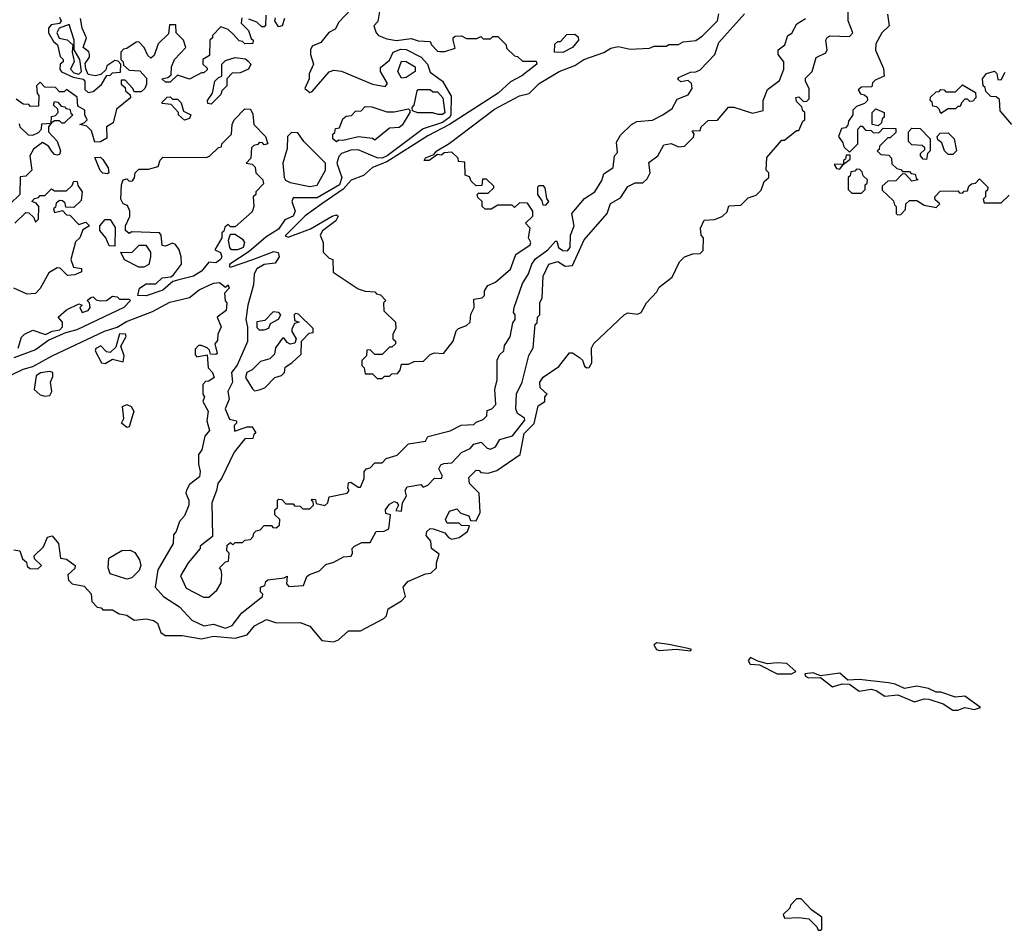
# Model space of a CAD drawing. Extents: x 2769579 to 2883812, y 684207 to 828660.
# Tile 456 of 505: x 2831100 to 2835188, y 801680 to 805460. Entities that reach past the tile are written whole.
import ezdxf

# ---------------------------------------------------------------- set-up
doc = ezdxf.new("R2010")
doc.units = 0

msp = doc.modelspace()

# ---------------------------------------------------------------- linework, layer by layer
at = {"layer": '0CON02XD'}
for points in [[(2832602.5, 805545), (2832587, 805453), (2832570, 805435), (2832580, 805405), (2832590, 805395), (2832625, 805380), (2832665, 805373.3), (2832725, 805382.5), (2832755, 805372.5), (2832805, 805370), (2832810, 805355), (2832835, 805330), (2832845, 805327.5), (2832865, 805327.5), (2832908.3, 805341.7), (2832900, 805375), (2832900, 805385), (2832908.3, 805391.7), (2832935, 805392.5), (2832955, 805382.5), (2832997.5, 805382.5), (2833015, 805390), (2833025, 805380), (2833055, 805380), (2833065, 805390), (2833085, 805390), (2833120, 805355), (2833121.7, 805341.7), (2833155, 805310), (2833167, 805307), (2833188.3, 805288.3), (2833245, 805287.5), (2833246.7, 805275), (2833185, 805226.7), (2833137.7, 805202.3), (2833086.7, 805155), (2832884.6, 805025.4), (2832795, 804977.5), (2832625, 804870.6), (2832565, 804846), (2832527.4, 804812.6), (2832476.2, 804793.8), (2832443.7, 804756.3), (2832354.5, 804695.5), (2832285, 804646.2), (2832202.5, 804562.5), (2832215, 804557.5), (2832307.7, 804592.3), (2832397.5, 804645), (2832415, 804650), (2832422.5, 804645), (2832413.3, 804625), (2832357, 804583), (2832347.5, 804565), (2832360, 804535), (2832360, 804495), (2832385, 804470), (2832400, 804465), (2832401.7, 804411.7), (2832505, 804342.5), (2832535, 804332.5), (2832575, 804330), (2832581.7, 804321.7), (2832598.3, 804318.3), (2832620, 804295), (2832610, 804285), (2832611.7, 804251.7), (2832660, 804205), (2832661.7, 804178.3), (2832650, 804155), (2832650, 804135), (2832660, 804125), (2832660, 804115), (2832645, 804100), (2832635, 804100), (2832605, 804070), (2832575, 804070), (2832555, 804090), (2832541.7, 804088.3), (2832540, 804065), (2832520, 804045), (2832520, 804025), (2832530, 804015), (2832535, 803990), (2832565, 803990), (2832585, 803970), (2832605, 803970)], [(2832476.1, 805503.9), (2832425, 805450), (2832409.3, 805420.7), (2832383.8, 805406.2), (2832350, 805365), (2832315, 805350), (2832307.5, 805335), (2832307.5, 805315), (2832320, 805275), (2832302.5, 805235), (2832302.5, 805215), (2832283.3, 805175), (2832305, 805157.5), (2832315, 805162.5), (2832385, 805243.3), (2832405, 805250), (2832436.4, 805246.4), (2832565, 805192.5), (2832617, 805183), (2832627.5, 805195), (2832597.5, 805245), (2832598.3, 805261.7), (2832635, 805292.5), (2832651.2, 805325), (2832681.9, 805338.1), (2832705, 805336), (2832766.7, 805305), (2832793.8, 805275), (2832805, 805242.5), (2832855.5, 805205.5), (2832892.1, 805142.1), (2832890.6, 805065), (2832885.6, 805055), (2832855, 805033.1), (2832775, 805006.7), (2832626, 804895), (2832605, 804885.7), (2832585, 804886), (2832505, 804920), (2832475, 804918), (2832435.9, 804904.1), (2832425, 804892.5), (2832416.2, 804865), (2832437.5, 804805), (2832428.6, 804775), (2832335, 804720), (2832235, 804720), (2832230, 804705), (2832243.8, 804665), (2832236.2, 804645), (2832200.8, 804629.2), (2832175, 804590), (2832122.5, 804557.5), (2832052.5, 804497.5), (2831972.5, 804445), (2831970, 804435), (2831975, 804433.3), (2832067.5, 804465), (2832155, 804497.5), (2832173, 804493), (2832177.5, 804475), (2832160.7, 804449.3), (2832115, 804443.3), (2832084.4, 804425.6), (2832073.8, 804405), (2832071.2, 804358.8), (2832046.7, 804275), (2832038.8, 804215), (2832046.1, 804183.9), (2832046.4, 804123.6), (2832003.6, 804026.4), (2831980, 803995), (2831983.3, 803955), (2831963.9, 803916.1), (2831970, 803885), (2831953.3, 803845), (2831971.7, 803801.7), (2832000, 803795), (2832000, 803785), (2831990, 803775), (2831992.5, 803752.5), (2832045, 803770), (2832065, 803770), (2832080, 803745), (2832071.7, 803738.3), (2832068.3, 803721.7), (2832035, 803720), (2831990, 803665), (2831937.5, 803555), (2831922.5, 803535), (2831917.5, 803505), (2831897.5, 803455), (2831900, 803315), (2831850, 803275), (2831850, 803265), (2831800, 803205), (2831768.3, 803151.7), (2831790.7, 803100.7), (2831863, 803063), (2831885, 803062.5)], [(2831885, 803062.5), (2831918.3, 803091.7), (2831937, 803123), (2831940, 803155), (2831937, 803177), (2831930, 803185), (2831955, 803210), (2831967, 803213), (2831970, 803245), (2831960, 803255), (2831961.7, 803278.3), (2831975, 803290), (2831985, 803280), (2831995, 803290), (2832025, 803290), (2832035, 803300), (2832058.3, 803301.7), (2832070, 803315), (2832071.7, 803328.3), (2832081.7, 803338.3), (2832098.3, 803341.7), (2832115, 803360), (2832145, 803360), (2832151.7, 803351.7), (2832165, 803350), (2832178.3, 803361.7), (2832180, 803385), (2832160, 803405), (2832160, 803425), (2832170, 803435), (2832170, 803465), (2832175, 803470), (2832188.3, 803468.3), (2832205, 803450), (2832235, 803450), (2832241.7, 803441.7), (2832265, 803440), (2832275, 803430), (2832305, 803430), (2832320, 803445), (2832318.3, 803458.3), (2832310, 803465), (2832315, 803470), (2832328.3, 803468.3), (2832331.7, 803451.7), (2832367, 803443), (2832380, 803455), (2832385, 803480), (2832460, 803495), (2832467.5, 803505), (2832462.5, 803515), (2832465, 803537.5), (2832475, 803540), (2832505, 803520), (2832515, 803520), (2832530, 803555), (2832530, 803585), (2832540, 803595), (2832555, 803600), (2832575, 803620), (2832605, 803620), (2832621.7, 803638.3), (2832667, 803653), (2832715, 803700), (2832785, 803710), (2832795, 803730), (2832887, 803753), (2832933, 803777), (2832985, 803780), (2832995, 803790), (2833025, 803800), (2833040, 803815), (2833041.7, 803838.3), (2833060, 803845), (2833077, 803863), (2833072.5, 803925), (2833082.5, 803965), (2833083, 804047), (2833091.7, 804068.3), (2833110, 804085), (2833113, 804107), (2833137, 804143), (2833148.3, 804201.7), (2833157.5, 804215), (2833157.5, 804235), (2833150, 804245), (2833152.5, 804265), (2833187.5, 804365), (2833213.3, 804405), (2833226.7, 804445), (2833242.3, 804467.7), (2833292.5, 804505), (2833325, 804540), (2833330, 804540), (2833336.7, 804515), (2833355, 804502), (2833375, 804500), (2833385.7, 804514.3), (2833386.7, 804565), (2833402.5, 804605), (2833392.5, 804655), (2833445, 804717.5), (2833487.5, 804745), (2833517, 804793), (2833525, 804820), (2833563.6, 804846.4), (2833570, 804895), (2833581.7, 804908.3), (2833578.3, 804951.7), (2833595, 804980), (2833640, 805025), (2833663, 805037), (2833727, 805043), (2833770, 805065), (2833809.3, 805090.7), (2833830, 805130), (2833875, 805147.5), (2833892.5, 805175), (2833890, 805195), (2833875, 805207.5), (2833845, 805202.5), (2833833, 805213), (2833835, 805220), (2833885, 805242.5), (2833907, 805243), (2833925, 805252.5), (2833986.7, 805315), (2834002.5, 805365), (2834110, 805485)], [(2832265, 802957.5), (2832305, 802942.5), (2832355, 802883.3), (2832403, 802877), (2832423.6, 802886.4), (2832465, 802922.5), (2832515, 802923.3), (2832612.5, 802975), (2832622.5, 802985), (2832630, 803015), (2832685, 803047.5), (2832702.5, 803065), (2832692.5, 803105), (2832711.7, 803128.3), (2832785, 803160), (2832807, 803163), (2832830, 803185), (2832830, 803205), (2832841.7, 803241.7), (2832810, 803265), (2832807.5, 803295), (2832788.3, 803318.3), (2832790, 803335), (2832805, 803347.5), (2832817, 803347), (2832865, 803330), (2832880.7, 803310.7), (2832895, 803303.8), (2832925, 803310), (2832960, 803335), (2832968.3, 803358.3), (2832935, 803360), (2832925, 803370), (2832875, 803370), (2832867.5, 803385), (2832885, 803420), (2832915, 803430), (2832931.7, 803411.7), (2832965, 803400), (2832971.7, 803381.7), (2832995, 803380), (2833012.5, 803415), (2833007.5, 803495), (2832967.5, 803535), (2832965, 803560), (2832995, 803590), (2833008.3, 803588.3), (2833015, 803580), (2833045, 803577.5), (2833081.7, 803588.3), (2833177.5, 803655), (2833195, 803742.5), (2833235.7, 803784.3), (2833253, 803857), (2833280, 803875), (2833280, 803895), (2833290, 803905), (2833261.7, 803931.7), (2833260, 803955), (2833273.6, 803976.4), (2833339.3, 804020.7), (2833383, 804077), (2833395, 804077.5), (2833425, 804058), (2833437.1, 804047.1), (2833445, 804021.2), (2833455, 804014.2), (2833465, 804016.2), (2833476.2, 804035), (2833473.8, 804096.2), (2833483.6, 804116.4), (2833610, 804235), (2833625, 804242.5), (2833665, 804237.5), (2833680, 804245), (2833702.5, 804285), (2833745, 804330), (2833755, 804350), (2833809.3, 804390.7), (2833840, 804455), (2833860, 804475), (2833895, 804487.5), (2833925, 804490), (2833938.3, 804501.7), (2833940, 804555), (2833930, 804565), (2833927.5, 804595), (2833941.7, 804628.3), (2833985, 804630), (2834017, 804643), (2834037.5, 804662.5), (2834045, 804687.5), (2834095, 804690), (2834125, 804720), (2834158.3, 804731.7), (2834178.3, 804751.7), (2834191.7, 804788.3), (2834210, 804805), (2834210, 804825), (2834200, 804835), (2834201.7, 804888.3), (2834265, 804960), (2834275, 804960), (2834325, 805000), (2834335, 805000), (2834351.7, 805038.3), (2834360, 805045), (2834360, 805075), (2834351.7, 805081.7), (2834348.3, 805098.3), (2834325, 805120), (2834323, 805137), (2834335, 805140), (2834355, 805120), (2834368.3, 805121.7), (2834378.3, 805131.7), (2834377.5, 805175), (2834363, 805203), (2834363, 805217), (2834390, 805245), (2834407, 805303), (2834447, 805323), (2834452.5, 805335), (2834447.5, 805375), (2834453.3, 805386.7), (2834465, 805392.5), (2834545, 805390), (2834560, 805405), (2834540, 805455), (2834540, 805505)], [(2832605, 803970), (2832615, 803980), (2832635, 803980), (2832645, 803990), (2832668.3, 803991.7), (2832680, 804005), (2832685, 804030), (2832715, 804030), (2832738.3, 804041.7), (2832777, 804043), (2832805, 804070), (2832823, 804077), (2832860, 804075), (2832900, 804125), (2832911.7, 804168.3), (2832921.7, 804178.3), (2832955, 804190), (2832970, 804205), (2832973, 804237), (2832987.5, 804265), (2832985, 804300), (2833020, 804305), (2833030, 804315), (2833030, 804335), (2833043.6, 804356.4), (2833075, 804370), (2833137.5, 804425), (2833160, 804485), (2833220, 804525), (2833222.5, 804535), (2833212.5, 804555), (2833220, 804595), (2833200, 804615), (2833230, 804645), (2833230, 804665), (2833208.3, 804698.3), (2833175, 804700), (2833155, 804680), (2833145, 804690), (2833085, 804690), (2833057, 804673), (2833033, 804673), (2833020, 804685), (2833020, 804705), (2833001.7, 804721.7), (2833000, 804735), (2833005, 804740), (2833045, 804740), (2833068.3, 804761.7), (2833068.3, 804768.3), (2833038.3, 804798.3), (2833021.7, 804798.3), (2833018.3, 804771.7), (2832995, 804770), (2832975, 804790), (2832968.3, 804808.3), (2832950, 804815), (2832948.3, 804868.3), (2832921.7, 804871.7), (2832920, 804885), (2832895, 804910), (2832863, 804907), (2832851.7, 804898.3), (2832835, 804900), (2832800, 804875), (2832780, 804875), (2832785, 804886.2), (2832820, 804900), (2832832.5, 804915), (2832883.6, 804946.4), (2833071.9, 805088.1), (2833175, 805143.3), (2833216, 805154), (2833257.5, 805195), (2833340, 805245), (2833405, 805270), (2833442.5, 805295), (2833525, 805323.3), (2833555, 805341.2), (2833585, 805348.8), (2833635, 805337.5), (2833715, 805342.5), (2833735, 805350), (2833785, 805350), (2833795, 805357.5), (2833835, 805357.5), (2833855, 805367.5), (2833907, 805373), (2833935, 805392.5), (2833997.5, 805455), (2834002.5, 805485)], [(2831265, 805470.8), (2831272.5, 805455), (2831265, 805444.5), (2831231.2, 805438.8), (2831220, 805425), (2831220, 805405), (2831240, 805370), (2831257.5, 805355), (2831267.5, 805307.5), (2831280, 805295), (2831280, 805285), (2831267.5, 805275), (2831266.7, 805255), (2831273.9, 805243.9), (2831321.4, 805221.4), (2831363.6, 805213.6), (2831370, 805205), (2831370.7, 805170.7), (2831385, 805157.5)], [(2831385, 805157.5), (2831405, 805162.5), (2831439.3, 805190.7), (2831461.7, 805228.3), (2831475, 805230), (2831485, 805240), (2831518.3, 805241.7), (2831520, 805275), (2831508.3, 805288.3), (2831495, 805290), (2831461.7, 805268.3), (2831458.3, 805251.7), (2831437.5, 805232.5), (2831415, 805226.7), (2831385, 805232.5), (2831375, 805256.7), (2831372.1, 805277.9), (2831390, 805305), (2831390, 805315), (2831386.4, 805326.4), (2831363.8, 805345), (2831377.5, 805385), (2831360, 805425), (2831352.5, 805465)], [(2831955, 802934), (2831982.5, 802945), (2832022.3, 802997.7), (2832107.5, 803065), (2832110, 803075), (2832100, 803085), (2832100, 803105), (2832118.3, 803111.7), (2832121.7, 803128.3), (2832130, 803135), (2832197.5, 803142.5), (2832210, 803150), (2832208.3, 803118.3), (2832217.5, 803107.5), (2832278.3, 803111.7), (2832291.7, 803148.3), (2832303, 803157), (2832345, 803172.5), (2832371.2, 803198.8), (2832405, 803207.5), (2832445, 803230), (2832477, 803233), (2832482.5, 803245), (2832480, 803265), (2832490, 803275), (2832520.7, 803289.3), (2832555, 803290), (2832580, 803335), (2832613, 803337), (2832633, 803347), (2832640, 803405), (2832620.7, 803410.7), (2832618.8, 803425), (2832635, 803448.8), (2832655, 803460), (2832666.2, 803456.2), (2832672.5, 803445), (2832662.5, 803422.5), (2832685, 803420), (2832690, 803455), (2832706.4, 803483.6), (2832701.2, 803505), (2832709.3, 803520.7), (2832765, 803530), (2832775, 803520), (2832795, 803527.5), (2832823, 803557), (2832850, 803555), (2832856.2, 803565), (2832840, 803595), (2832848.3, 803611.7), (2832861.7, 803618.3), (2832895, 803620), (2832935, 803663.3), (2832970, 803680), (2832985, 803698), (2833016.2, 803706.2), (2833040.8, 803680.8), (2833055, 803676.7), (2833075, 803687.5), (2833093, 803717), (2833146.8, 803733.2), (2833197, 803797), (2833196.4, 803806.4), (2833167.5, 803825), (2833160, 803845), (2833163.3, 803906.7), (2833186.7, 803955), (2833213.6, 804066.4), (2833231.7, 804098.3), (2833240, 804195), (2833248.3, 804201.7), (2833250, 804225), (2833260, 804235), (2833260, 804285), (2833270, 804305), (2833273.3, 804395), (2833297.5, 804445), (2833335, 804456.2), (2833365, 804437.5), (2833395, 804440), (2833443.9, 804546.1), (2833540, 804655), (2833553.6, 804696.4), (2833595, 804720), (2833625, 804767.5), (2833655, 804782.5), (2833687, 804783), (2833705, 804800), (2833717.5, 804825), (2833713, 804867), (2833750, 804895), (2833775, 804940), (2833805, 804946.7), (2833835, 804932.5), (2833860, 804935), (2833898.3, 804971.7), (2833900, 804985), (2833891.7, 804998.3), (2833925, 805000), (2833930, 805015), (2833958.3, 805041.7), (2833997, 805043), (2834043, 805097), (2834065, 805096.7), (2834142.5, 805072.5), (2834186.4, 805083.6), (2834187.5, 805125), (2834205, 805170), (2834255, 805207.5), (2834273.3, 805255), (2834272.5, 805285), (2834250, 805315), (2834250, 805335), (2834277.5, 805355), (2834290, 805395), (2834306.4, 805403.6), (2834327, 805443), (2834362.5, 805465)], [(2832021.7, 805468.3), (2832020, 805445), (2832050, 805415), (2832061.7, 805381.7), (2832070, 805375), (2832068.3, 805361.7), (2832035, 805360), (2832025, 805370), (2832011.7, 805371.7), (2831988.3, 805398.3)], [(2832121.7, 805478.3), (2832120, 805435), (2832115, 805430), (2832105, 805430), (2832085, 805450), (2832051.7, 805461.7)], [(2832200, 805465), (2832190, 805435), (2832175, 805430), (2832160, 805455), (2832161.7, 805468.3)], [(2834703, 805483), (2834710, 805435), (2834680, 805405), (2834655, 805360), (2834653, 805333), (2834687, 805257), (2834690, 805225), (2834651.7, 805208.3), (2834641.7, 805198.3), (2834638.3, 805181.7), (2834595, 805180), (2834581.7, 805168.3), (2834591.7, 805151.7), (2834608.3, 805148.3), (2834618.3, 805138.3), (2834620, 805125), (2834608.3, 805111.7), (2834575, 805100), (2834560, 805085), (2834560, 805065), (2834541.7, 805038.3), (2834538.3, 805021.7), (2834528.3, 805011.7), (2834511.7, 805008.3), (2834500, 804975), (2834518.3, 804948.3), (2834521.7, 804931.7), (2834545, 804910), (2834580, 804945), (2834580, 805005), (2834591.7, 805018.3), (2834598.3, 805018.3), (2834611.7, 805001.7), (2834635, 805000), (2834645, 804990), (2834668.3, 804991.7), (2834685, 805010), (2834738.3, 805008.3), (2834738.3, 804991.7), (2834715, 804970), (2834705, 804970), (2834670, 804935), (2834668.3, 804921.7), (2834660, 804915), (2834675, 804900), (2834708.3, 804898.3), (2834720, 804885), (2834721.7, 804861.7), (2834741.7, 804841.7), (2834758.3, 804838.3), (2834765, 804830), (2834795, 804830), (2834801.7, 804821.7), (2834818.3, 804818.3), (2834821.7, 804801.7), (2834830, 804795), (2834805, 804790), (2834778.3, 804818.3), (2834765, 804820), (2834738.3, 804791.7), (2834705, 804790), (2834681.7, 804768.3), (2834681.7, 804751.7), (2834728.3, 804708.3), (2834731.7, 804691.7), (2834740, 804685), (2834740, 804655), (2834745, 804650), (2834758.3, 804651.7), (2834778.3, 804671.7), (2834780, 804695), (2834795, 804710), (2834825, 804710), (2834855, 804690), (2834905, 804680), (2834920, 804695), (2834901.7, 804711.7), (2834900, 804725), (2834921.7, 804748.3), (2834995, 804750), (2835001.7, 804741.7), (2835015, 804740), (2835021.7, 804748.3), (2835035, 804750), (2835041.7, 804768.3), (2835051.7, 804778.3), (2835068.3, 804781.7), (2835085, 804800), (2835120, 804765), (2835118.3, 804751.7), (2835110, 804745), (2835110, 804725), (2835100, 804715), (2835105, 804700), (2835175, 804700), (2835208.3, 804731.7)], [(2831988.3, 805398.3), (2831965, 805420), (2831935, 805430), (2831900, 805395), (2831900, 805385), (2831890, 805375), (2831888.3, 805311.7), (2831860, 805295), (2831860, 805275), (2831878.3, 805258.3), (2831878.3, 805251.7), (2831865, 805240), (2831855, 805240), (2831805, 805212.5), (2831755, 805230), (2831725, 805200), (2831705, 805200), (2831690, 805215), (2831715, 805220), (2831728.3, 805231.7), (2831730, 805265), (2831742.5, 805295), (2831790, 805345), (2831780, 805375), (2831750, 805405), (2831748.3, 805438.3), (2831721.7, 805438.3), (2831718.3, 805401.7), (2831675, 805360), (2831658.3, 805311.7), (2831645, 805300), (2831631.7, 805311.7), (2831617.5, 805345), (2831595, 805367.5), (2831583, 805367), (2831545, 805340), (2831531.7, 805338.3), (2831520, 805325), (2831520, 805295), (2831530, 805285), (2831531.7, 805271.7), (2831555, 805250), (2831598.3, 805248.3), (2831627, 805217), (2831627, 805193), (2831620, 805175), (2831605, 805160), (2831575, 805160), (2831570, 805175), (2831538.3, 805208.3), (2831521.7, 805208.3), (2831521.7, 805191.7), (2831538.3, 805178.3), (2831540, 805165), (2831558.3, 805148.3), (2831560, 805135), (2831501.7, 805088.3), (2831488.3, 805031.7), (2831460, 805015), (2831461.7, 804968.3), (2831435, 804952.5), (2831411.7, 804951.7), (2831398.3, 804998.3), (2831378.3, 805018.3), (2831350, 805025), (2831368.3, 805031.7), (2831380, 805045), (2831370, 805065), (2831370, 805085), (2831341.7, 805101.7), (2831338.3, 805138.3), (2831295, 805170), (2831285, 805160), (2831265, 805160), (2831248.3, 805178.3), (2831205, 805180), (2831185, 805200), (2831170, 805185), (2831173, 805153), (2831180, 805145), (2831178.3, 805101.7), (2831145, 805100), (2831138.3, 805108.3), (2831115, 805110), (2831085, 805130)], [(2831345, 805233.6), (2831356.7, 805245), (2831350, 805295), (2831326.7, 805335), (2831326, 805375), (2831305, 805440), (2831264, 805425), (2831254.5, 805405), (2831264, 805384), (2831297, 805377), (2831320, 805355), (2831317.5, 805325), (2831326.1, 805286.1), (2831311.4, 805255), (2831325, 805238.9), (2831345, 805233.6)], [(2833355, 805324.3), (2833320, 805325), (2833321.7, 805358.3), (2833335, 805370), (2833345, 805370), (2833371.7, 805398.3), (2833405, 805400), (2833418.3, 805388.3), (2833420, 805375), (2833395, 805344), (2833355, 805324.3)], [(2831895, 805110), (2831881.7, 805111.7), (2831880, 805125), (2831900, 805155), (2831910, 805205), (2831925, 805220), (2831940, 805225), (2831940, 805275), (2831955, 805290), (2831995, 805302.5), (2832037, 805297), (2832048.3, 805288.3), (2832060, 805275), (2832050, 805255), (2832015, 805240), (2831981.7, 805238.3), (2831960, 805215), (2831960, 805185), (2831940, 805165), (2831935, 805150), (2831895, 805110)], [(2832685, 805217.5), (2832670, 805245), (2832685, 805287.5), (2832705, 805286.2), (2832742.5, 805265), (2832742.5, 805245), (2832705, 805220), (2832685, 805217.5)], [(2835220, 805025), (2835171.7, 805081.7), (2835168.3, 805128.3), (2835155, 805140), (2835131.7, 805141.7), (2835111.7, 805161.7), (2835108.3, 805178.3), (2835100, 805185), (2835097.5, 805215), (2835115, 805236.7), (2835147, 805247), (2835157, 805237), (2835161.7, 805211.7), (2835175, 805210), (2835191.7, 805241.7)], [(2832855, 805066.7), (2832837, 805067), (2832815, 805073.3), (2832753.8, 805073.8), (2832731.7, 805081.7), (2832730, 805095), (2832737.5, 805105), (2832750, 805165), (2832755, 805170), (2832805, 805170), (2832815, 805160), (2832835, 805160), (2832857.5, 805135), (2832865, 805073.3), (2832855, 805066.7)], [(2834925, 805070), (2834918.3, 805088.3), (2834908.3, 805098.3), (2834891.7, 805101.7), (2834888.3, 805118.3), (2834880, 805125), (2834881.7, 805138.3), (2834905, 805160), (2834918.3, 805161.7), (2834925, 805170), (2834938.3, 805168.3), (2834945, 805160), (2834985, 805160), (2835015, 805190), (2835068.3, 805158.3), (2835070, 805135), (2835058.3, 805121.7), (2835045, 805120), (2835035, 805130), (2835025, 805130), (2835010, 805115), (2835005, 805100), (2834995, 805100), (2834985, 805090), (2834955, 805090), (2834925, 805070)], [(2831285, 805030), (2831275, 805030), (2831265, 805040), (2831245, 805040), (2831230, 805030), (2831231.7, 805058.3), (2831248.3, 805061.7), (2831260, 805075), (2831258.3, 805088.3), (2831240, 805105), (2831245, 805120), (2831258.3, 805118.3), (2831271.7, 805101.7), (2831288.3, 805098.3), (2831291.7, 805091.7), (2831308.3, 805088.3), (2831311.7, 805071.7), (2831320, 805065), (2831285, 805030)], [(2831785, 805042.5), (2831760, 805065), (2831760, 805075), (2831728.3, 805108.3), (2831691.7, 805111.7), (2831691.7, 805118.3), (2831711.7, 805138.3), (2831725, 805140), (2831735, 805130), (2831755, 805130), (2831770, 805115), (2831780.7, 805080.7), (2831810, 805065), (2831805, 805050), (2831785, 805042.5)], [(2831625, 804314), (2831590, 804315), (2831597.5, 804345), (2831625, 804363.3), (2831665, 804363.3), (2831691.2, 804388.8), (2831727, 804393), (2831739.3, 804400.7), (2831771.2, 804445), (2831770, 804475), (2831762.5, 804505), (2831746.7, 804526.7), (2831735, 804532.5), (2831705, 804520), (2831692, 804522), (2831687.5, 804565), (2831680, 804575), (2831565, 804580), (2831555, 804572.5), (2831540, 804585), (2831540, 804605), (2831557, 804643), (2831557.5, 804665), (2831548.3, 804688.3), (2831530, 804695), (2831520, 804715), (2831522.5, 804775), (2831530, 804795), (2831545, 804800), (2831555, 804790), (2831568.3, 804791.7), (2831577, 804803), (2831580, 804825), (2831595, 804840), (2831635, 804840), (2831675, 804850), (2831683, 804877), (2831695, 804890), (2831875, 804887.5), (2831890, 804895), (2831925, 804930), (2831938.3, 804931.7), (2831940, 804945), (2831980, 804985), (2831982.5, 805025), (2831990, 805045), (2832035, 805090), (2832058.3, 805088.3), (2832067.5, 805067.5), (2832072.5, 805025), (2832120, 804975), (2832130, 804945), (2832115, 804940), (2832108.3, 804948.3), (2832095, 804950), (2832088.3, 804941.7), (2832071.7, 804938.3), (2832062.5, 804927.5), (2832060, 804885), (2832040, 804865), (2832065, 804860), (2832078.3, 804848.3), (2832080, 804825), (2832110, 804795), (2832111.7, 804778.3), (2832080, 804745), (2832080, 804735), (2832070, 804725), (2832072.5, 804685), (2832065, 804662.5), (2831995, 804600), (2831975, 804600), (2831965, 804610), (2831951.7, 804598.3), (2831948.3, 804581.7), (2831940, 804575), (2831940, 804555), (2831910, 804505), (2831933.3, 804493.3), (2831938.8, 804475), (2831934, 804465), (2831915, 804451.4), (2831885, 804453.3), (2831855, 804415.8), (2831821.2, 804395), (2831760.5, 804379.5), (2831736.4, 804373.6), (2831695, 804337.5), (2831625, 804314)], [(2832415, 804952.5), (2832400, 804965), (2832400, 804985), (2832408.3, 804991.7), (2832411.7, 805008.3), (2832428.3, 805011.7), (2832441.7, 805048.3), (2832455, 805060), (2832478.3, 805061.7), (2832495, 805080), (2832518.3, 805081.7), (2832535, 805100), (2832561.7, 805098.3), (2832625, 805077.5), (2832655, 805077.5), (2832715, 805090), (2832720, 805085), (2832720, 805075), (2832688.3, 805021.7), (2832675, 805012.5), (2832635, 805010), (2832575, 804960), (2832565, 804967.5), (2832506.4, 804973.6), (2832441.7, 804958.3), (2832425, 804960), (2832415, 804952.5)], [(2834665, 805020), (2834640, 805025), (2834640, 805075), (2834655, 805090), (2834690, 805075), (2834690, 805055), (2834681.7, 805048.3), (2834678.3, 805031.7), (2834665, 805020)], [(2831098.3, 805028.3), (2831100, 805015), (2831135, 804982.5), (2831155, 804980), (2831178.3, 804991.7), (2831190, 805005), (2831191.7, 805028.3), (2831230, 805030), (2831220, 805015), (2831220, 804995), (2831256.1, 804956.1), (2831270, 804915), (2831265, 804900), (2831255, 804897.5), (2831245, 804900), (2831232.5, 804915), (2831220, 804935), (2831195, 804950), (2831157, 804923), (2831142.5, 804895), (2831150, 804835), (2831125, 804810), (2831101.7, 804808.3), (2831100, 804735), (2831060, 804695)], [(2834865, 804880), (2834851.7, 804881.7), (2834840, 804895), (2834840, 804905), (2834858.3, 804921.7), (2834858.3, 804928.3), (2834847.5, 804937.5), (2834805, 804940), (2834790, 804955), (2834790, 804995), (2834805, 805010), (2834838.3, 805008.3), (2834880, 804965), (2834880, 804915), (2834870, 804905), (2834865, 804880)], [(2832305, 804767.5), (2832335, 804772.5), (2832370, 804835), (2832370, 804865), (2832280, 804955), (2832255, 804990), (2832228.3, 804991.7), (2832212.5, 804975), (2832210, 804925), (2832193.3, 804865), (2832197.5, 804805), (2832203.6, 804793.6), (2832223.6, 804783.6), (2832305, 804767.5)], [(2834975, 804900), (2834955, 804900), (2834940, 804915), (2834928.3, 804948.3), (2834911.7, 804961.7), (2834910, 804975), (2834921.7, 804988.3), (2834955, 804990), (2834980, 804965), (2834990, 804915), (2834975, 804900)], [(2831465, 804820), (2831445, 804822.5), (2831433.6, 804833.6), (2831411.7, 804888.3), (2831435, 804890), (2831445, 804880), (2831467.5, 804845), (2831470, 804825), (2831465, 804820)], [(2834505, 804840), (2834520, 804860), (2834548.3, 804881.7), (2834548.3, 804898.3), (2834531.7, 804898.3), (2834528.3, 804881.7), (2834520, 804875), (2834520, 804860), (2834481.7, 804858.3), (2834491.7, 804841.7), (2834505, 804840)], [(2834595, 804740), (2834610, 804755), (2834610, 804775), (2834618.3, 804781.7), (2834620, 804795), (2834601.7, 804811.7), (2834598.3, 804828.3), (2834588.3, 804838.3), (2834575, 804840), (2834568.3, 804831.7), (2834551.7, 804828.3), (2834548.3, 804811.7), (2834540, 804805), (2834540, 804755), (2834555, 804740), (2834595, 804740)], [(2831080, 804615), (2831125, 804660), (2831138.3, 804658.3), (2831158.3, 804638.3), (2831165, 804620), (2831178.3, 804631.7), (2831180, 804685), (2831168.3, 804698.3), (2831150, 804705), (2831161.7, 804718.3), (2831178.3, 804721.7), (2831185, 804730), (2831205, 804730), (2831232.5, 804757.5), (2831245, 804750), (2831295, 804750), (2831318.3, 804771.7), (2831325, 804790), (2831338.3, 804788.3), (2831341.7, 804771.7), (2831360, 804745), (2831355, 804710), (2831325, 804680), (2831291.7, 804681.7), (2831288.3, 804698.3), (2831278.3, 804708.3), (2831265, 804710), (2831251.7, 804698.3), (2831248.3, 804681.7), (2831240, 804675), (2831245, 804660), (2831278.3, 804668.3), (2831295, 804650), (2831308.3, 804648.3), (2831345, 804610), (2831375, 804620), (2831390, 804605), (2831361.7, 804588.3), (2831350, 804555), (2831331.7, 804538.3), (2831312.5, 804465), (2831323.3, 804433.3), (2831357, 804427), (2831356.4, 804413.6), (2831329.3, 804400.7), (2831298.3, 804398.3), (2831268.3, 804428.3), (2831255, 804430), (2831220.7, 804409.3), (2831185.7, 804344.3), (2831165, 804323.3), (2831130.7, 804320.7), (2831075, 804346.2)], [(2833285, 804690), (2833297.5, 804705), (2833288.3, 804718.3), (2833281.7, 804761.7), (2833275, 804770), (2833255, 804770), (2833250, 804765), (2833250, 804735), (2833268.3, 804708.3), (2833271.7, 804691.7), (2833285, 804690)], [(2831495, 804520), (2831471.7, 804521.7), (2831457.5, 804555), (2831432.5, 804585), (2831432.5, 804605), (2831455, 804630), (2831475, 804630), (2831497, 804597), (2831495, 804520)], [(2832005, 804504.2), (2831980, 804505), (2831972.5, 804515), (2831967.5, 804545), (2831975, 804570), (2831995, 804570), (2832025, 804548.8), (2832034, 804535), (2832028, 804515), (2832005, 804504.2)], [(2831595, 804432.5), (2831535, 804462.5), (2831520, 804495), (2831565, 804493.3), (2831596.4, 804523.6), (2831623.6, 804523.6), (2831642.5, 804495), (2831643.3, 804475), (2831636.1, 804443.9), (2831615, 804433.3), (2831595, 804432.5)], [(2830970.3, 803939.7), (2831115, 804009.2), (2831155, 804020), (2831235, 804064.3), (2831452.8, 804167.2), (2831505, 804184), (2831542.8, 804207.2), (2831651.7, 804248.3), (2831723.1, 804286.9), (2831746.7, 804293.3), (2831805, 804306.2), (2831845, 804338.9), (2831905, 804366.7), (2831929.2, 804369.2), (2831955, 804350), (2831965, 804360), (2831970, 804345), (2831950, 804325), (2831953, 804293), (2831960, 804285), (2831957, 804253), (2831920, 804225), (2831936.7, 804185), (2831922.5, 804155), (2831921.7, 804128.3), (2831910, 804115), (2831920, 804075), (2831915, 804070), (2831891.7, 804071.7), (2831888.3, 804088.3), (2831878.3, 804098.3), (2831855, 804107.5), (2831843, 804107), (2831828.3, 804091.7), (2831828.3, 804068.3), (2831835, 804060), (2831878.3, 804068.3), (2831882.5, 804015), (2831900, 803995), (2831907.5, 803975), (2831885, 803960), (2831871.7, 803958.3), (2831860, 803945), (2831860, 803905), (2831867.5, 803895), (2831860, 803875), (2831882.5, 803835), (2831877.5, 803795), (2831888.8, 803755), (2831869.3, 803730.7), (2831856.7, 803675), (2831842.5, 803655), (2831842.5, 803615), (2831850, 803585), (2831847, 803563), (2831805, 803530), (2831793, 803507), (2831790, 803495), (2831802.5, 803465), (2831802.5, 803445), (2831785, 803400), (2831763, 803377), (2831750, 803335), (2831738.3, 803321.7), (2831737.5, 803285), (2831673, 803177), (2831662.5, 803105), (2831697.5, 803065), (2831763, 803023), (2831815, 802967.5), (2831865, 802943.8), (2831905, 802951.2), (2831955, 802934)], [(2831093.6, 804096.4), (2831108, 804142), (2831120, 804155), (2831155, 804170.8), (2831206.7, 804153.3), (2831235, 804167.5), (2831267, 804173), (2831277.5, 804185), (2831277.5, 804205), (2831260, 804225), (2831293.9, 804256.1), (2831345, 804280), (2831360, 804275), (2831350, 804265), (2831360, 804245), (2831385, 804253.3), (2831392.5, 804265), (2831390, 804285), (2831380, 804295), (2831395, 804307.5), (2831405, 804310), (2831417.5, 804297.5), (2831435, 804293.3), (2831460, 804295), (2831485, 804312.5), (2831505, 804310), (2831515, 804300), (2831555, 804300), (2831560, 804295), (2831532.5, 804265), (2831337.6, 804172.4), (2831290, 804160), (2831220.5, 804129.5), (2831165, 804088.9), (2831075, 804056.7)], [(2832075, 803920), (2832095, 803923.3), (2832118.3, 803931.7), (2832160, 803975), (2832187, 803983), (2832200, 803995), (2832201.7, 804018.3), (2832230, 804035), (2832268.3, 804071.7), (2832270, 804125), (2832301.7, 804158.3), (2832318.3, 804161.7), (2832318.3, 804178.3), (2832258.3, 804238.3), (2832245, 804240), (2832240, 804235), (2832241.7, 804211.7), (2832260, 804205), (2832241.7, 804198.3), (2832230, 804175), (2832230, 804165), (2832247.5, 804135), (2832243, 804117), (2832223, 804113), (2832210, 804120), (2832198.3, 804138.3), (2832191.7, 804138.3), (2832161.7, 804098.3), (2832158.3, 804071.7), (2832138.3, 804051.7), (2832099.3, 804040.7), (2832065, 804006.7), (2832042.5, 803995), (2832037.5, 803975), (2832067, 803927), (2832075, 803920)], [(2832115, 804172.5), (2832135, 804180), (2832141.7, 804198.3), (2832175, 804216.7), (2832183.8, 804235), (2832176.7, 804245), (2832152.5, 804247.5), (2832118.3, 804211.7), (2832084, 804206), (2832085, 804182.5), (2832095, 804172.5), (2832115, 804172.5)], [(2831455, 804032.5), (2831485, 804051.2), (2831530, 804040), (2831533.3, 804065), (2831520, 804105), (2831542.5, 804145), (2831540, 804155), (2831514.3, 804155.7), (2831499.5, 804100.5), (2831475, 804078.8), (2831460.8, 804080.8), (2831436.8, 804106.8), (2831416.2, 804095), (2831413.3, 804085), (2831440, 804035), (2831455, 804032.5)], [(2831205, 803897.5), (2831225, 803900), (2831233, 803917), (2831227.5, 803955), (2831238.3, 803978.3), (2831237.5, 803995), (2831225, 804000), (2831186.1, 803993.9), (2831168.3, 803981.7), (2831160, 803925), (2831185, 803903.3), (2831205, 803897.5)], [(2831545, 803767.5), (2831523.3, 803785), (2831532.5, 803805), (2831527.5, 803855), (2831545, 803863.3), (2831562.5, 803855), (2831573.3, 803835), (2831555, 803770), (2831545, 803767.5)], [(2831075, 803260), (2831100, 803255), (2831111.7, 803221.7), (2831128.3, 803208.3), (2831131.7, 803191.7), (2831141.7, 803181.7), (2831175, 803180), (2831190, 803195), (2831161.7, 803221.7), (2831160, 803235), (2831198.3, 803271.7), (2831215, 803312.5), (2831235, 803317.5), (2831261.2, 803285), (2831270, 803225), (2831295, 803220), (2831330, 803195), (2831328.3, 803181.7), (2831300, 803155), (2831303, 803133), (2831318.3, 803118.3), (2831368.3, 803108.3), (2831397, 803077), (2831400, 803045), (2831421.7, 803021.7), (2831438.3, 803018.3), (2831445, 803010), (2831485, 803010), (2831513, 802993), (2831545, 802987.5), (2831575, 802967.5), (2831625, 802973.3), (2831655, 802966.7), (2831672.5, 802955), (2831686.4, 802916.4), (2831703.6, 802903.6), (2831775, 802903.3), (2831855, 802890), (2831905, 802901.2), (2831995, 802892), (2832045, 802906.2), (2832075, 802943.3), (2832125, 802970), (2832167, 802957), (2832265, 802957.5)], [(2831545, 803137.5), (2831475, 803160), (2831467.5, 803185), (2831470, 803225), (2831523.6, 803256.4), (2831558.3, 803258.3), (2831577.7, 803247.7), (2831597.7, 803217.7), (2831603.3, 803195), (2831596.1, 803173.9), (2831565, 803143.3), (2831545, 803137.5)], [(2833885, 802840), (2833890, 802845), (2833875, 802850), (2833795.8, 802865.8), (2833745, 802873.3), (2833732.5, 802865), (2833743.8, 802845), (2833755, 802841.2), (2833827.5, 802847.5), (2833885, 802840)], [(2834305, 802744), (2834322.5, 802755), (2834285, 802787.5), (2834245, 802790.8), (2834205, 802785.7), (2834165, 802796.7), (2834135, 802812.5), (2834125, 802800), (2834132.5, 802785), (2834171.7, 802781.7), (2834245, 802744), (2834305, 802744)], [(2834995, 802594.2), (2835025, 802604.2), (2835065, 802596.7), (2835090, 802605), (2835025, 802652), (2834985, 802648), (2834925, 802668.6), (2834905, 802669.2), (2834874.1, 802684.1), (2834825, 802694), (2834774.2, 802684.2), (2834735, 802702), (2834707.3, 802707.3), (2834585, 802721.2), (2834538.8, 802718.8), (2834505, 802748), (2834425, 802736.2), (2834395, 802748.8), (2834360, 802745), (2834362.5, 802735), (2834375, 802727.5), (2834425, 802730), (2834475, 802690.8), (2834515, 802702.5), (2834545, 802701.2), (2834585, 802672.5), (2834635, 802681.4), (2834655.6, 802675.6), (2834692.5, 802652.5), (2834746.9, 802656.9), (2834815, 802628.6), (2834855, 802640.6), (2834875, 802640), (2834935, 802620), (2834975, 802594.2), (2834995, 802594.2)], [(2834425, 801680), (2834430, 801685), (2834430, 801735), (2834387.5, 801765), (2834345, 801810), (2834325, 801810), (2834300, 801785), (2834298.3, 801771.7), (2834270, 801745), (2834275, 801730), (2834335, 801732.5), (2834377, 801727), (2834410, 801695), (2834415, 801680), (2834425, 801680)]]:
    msp.add_lwpolyline(points, dxfattribs=at)

doc.saveas('drawing.dxf')
